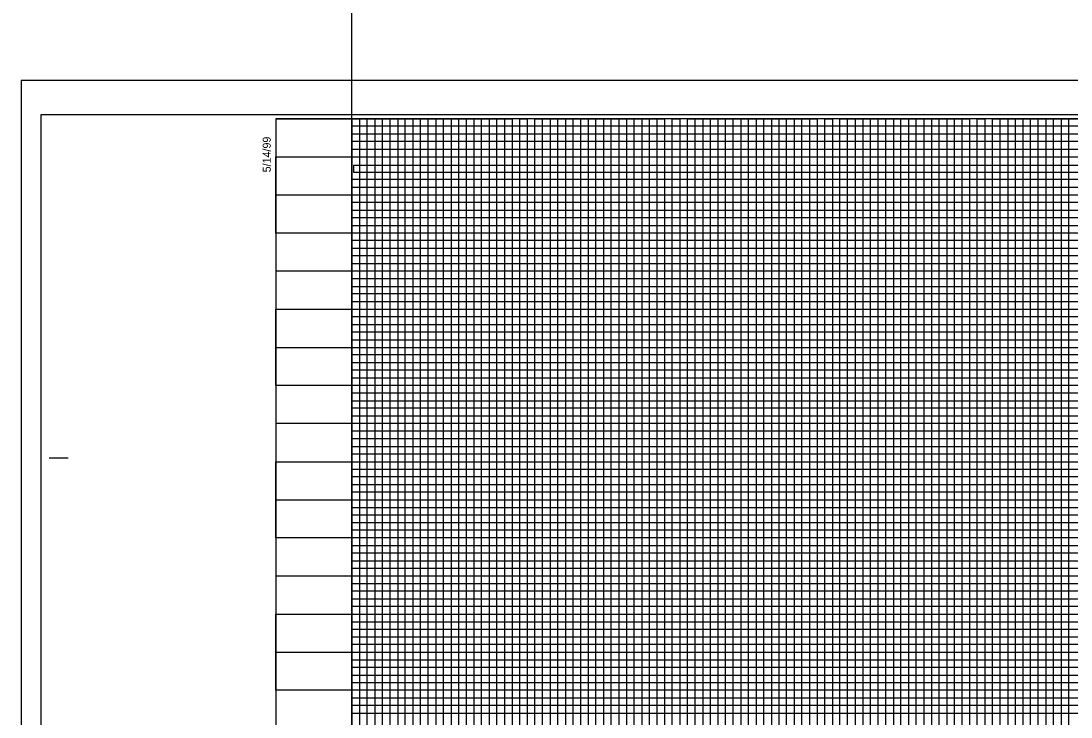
# Model space of a CAD drawing. Extents: x 2345490 to 2436403, y 465165 to 573888.
# Drawn here: x 2410678 to 2411367, y 549897 to 550353 of the extents above; entities that cross this region are included whole.
import ezdxf

# ---------------------------------------------------------------- set-up
doc = ezdxf.new("R2010")
doc.units = 0
for name, color, linetype in [('Old_Level_18', 7, 'Continuous'), ('Old_Level_41', 7, 'Continuous'), ('Old_Level_42', 7, 'Continuous'), ('Old_Level_43', 7, 'Continuous'), ('Old_Level_50', 7, 'Continuous'), ('Old_Level_51', 7, 'Continuous'), ('Old_Level_63', 7, 'Continuous')]:
    doc.layers.add(name, color=color, linetype=linetype)

msp = doc.modelspace()

# ---------------------------------------------------------------- linework, layer by layer
at = {"layer": 'Old_Level_18'}
msp.add_lwpolyline([(2412345.325, 550289.1715), (2410845.325, 550289.1715), (2410845.325, 549239.1715), (2412345.325, 549239.1715)], close=True, dxfattribs=at)
at = {"layer": 'Old_Level_41'}
msp.add_line((2410696.825, 550066.6715), (2410709.325, 550066.6715), dxfattribs=at)
for points in [[(2410845.325, 550289.1715), (2410895.325, 550289.1715), (2410895.325, 549264.1715), (2410945.325, 549264.1715), (2410945.325, 550289.1715), (2410995.325, 550289.1715), (2410995.325, 549264.1715), (2411045.325, 549264.1715), (2411045.325, 550289.1715), (2411095.325, 550289.1715), (2411095.325, 549264.1715), (2411145.325, 549264.1715), (2411145.325, 550289.1715), (2411195.325, 550289.1715), (2411195.325, 549264.1715), (2411245.325, 549264.1715), (2411245.325, 550289.1715), (2411295.325, 550289.1715), (2411295.325, 549264.1715), (2411345.325, 549264.1715), (2411345.325, 550289.1715), (2411395.325, 550289.1715)], [(2410920.325, 549264.1715), (2410920.325, 550289.1715), (2410970.325, 550289.1715), (2410970.325, 549264.1715), (2411020.325, 549264.1715), (2411020.325, 550289.1715), (2411070.325, 550289.1715), (2411070.325, 549264.1715), (2411120.325, 549264.1715), (2411120.325, 550289.1715), (2411170.325, 550289.1715), (2411170.325, 549264.1715), (2411220.325, 549264.1715), (2411220.325, 550289.1715), (2411270.325, 550289.1715), (2411270.325, 549264.1715), (2411320.325, 549264.1715), (2411320.325, 550289.1715), (2411370.325, 550289.1715)], [(2410845.325, 550239.1715), (2412145.275, 550239.1715)], [(2412145.275, 550189.1715), (2410845.325, 550189.1715), (2410845.325, 550139.1215), (2412345.325, 550139.1215)], [(2412345.325, 550114.1715), (2410845.325, 550114.1715), (2410845.325, 550164.1715), (2412145.275, 550164.1715)], [(2412345.325, 550089.1715), (2410845.325, 550089.1715), (2410845.325, 550039.1715), (2412345.325, 550039.1715)], [(2412345.325, 550014.1715), (2410845.325, 550014.1715), (2410845.325, 550064.1715), (2412345.325, 550064.1715)], [(2412345.325, 549989.1715), (2410845.325, 549989.1715), (2410845.325, 549939.1715), (2412345.325, 549939.1715)]]:
    msp.add_lwpolyline(points, dxfattribs=at)
at = {"layer": 'Old_Level_42'}
for points in [[(2412145.275, 550214.1715), (2410845.425, 550214.1715), (2410845.425, 550264.1215), (2412145.275, 550264.1215)], [(2412345.325, 549914.1715), (2410845.325, 549914.1715), (2410845.325, 549964.1715), (2412345.325, 549964.1715)]]:
    msp.add_lwpolyline(points, dxfattribs=at)
at = {"layer": 'Old_Level_43'}
for p, q in [((2412295.325, 550109.1715), (2410895.325, 550109.1715)), ((2410895.325, 550109.1715), (2410895.325, 550104.1715)), ((2410895.325, 550104.1715), (2412295.325, 550104.1715)), ((2412295.325, 550084.1715), (2410895.325, 550084.1715))]:
    msp.add_line(p, q, dxfattribs=at)
for points in [[(2410900.325, 550289.1715), (2410905.325, 550289.1715), (2410910.325, 550289.1715), (2410915.325, 550289.1715), (2410925.325, 550289.1715), (2410892.275, 550289.1715), (2410897.275, 550289.1715), (2410855.325, 550289.1715), (2410860.325, 550289.1715), (2410865.325, 550289.1715), (2410875.325, 550289.1715), (2410880.325, 550289.1715), (2410885.325, 550289.1715), (2410890.325, 550289.1715), (2410900.325, 550289.1715), (2410900.325, 549264.1715)], [(2410905.325, 549264.1715), (2410905.325, 550289.1715), (2410910.325, 550289.1715), (2410910.325, 549264.1715)], [(2410915.325, 549264.1715), (2410915.325, 550289.1715), (2410925.325, 550289.1715), (2410925.325, 549264.1715)], [(2410930.325, 549264.1715), (2410930.325, 550289.1715), (2410935.325, 550289.1715), (2410935.325, 549264.1715)], [(2410940.325, 549264.1715), (2410940.325, 550289.1715), (2410950.325, 550289.1715), (2410950.325, 549264.1715)], [(2410955.325, 549264.1715), (2410955.325, 550289.1715), (2410960.325, 550289.1715), (2410960.325, 549264.1715)], [(2410965.325, 549264.1715), (2410965.325, 550289.1715), (2410975.325, 550289.1715), (2410975.325, 549264.1715)], [(2410980.325, 549264.1715), (2410980.325, 550289.1715), (2410985.325, 550289.1715), (2410985.325, 549264.1715)], [(2410990.325, 549264.1715), (2410990.325, 550289.1715), (2411000.325, 550289.1715), (2411000.325, 549264.1715)], [(2411005.325, 549264.1715), (2411005.325, 550289.1715), (2411010.325, 550289.1715), (2411010.325, 549264.1715)], [(2411015.325, 549264.1715), (2411015.325, 550289.1715), (2411025.325, 550289.1715), (2411025.325, 549264.1715)], [(2411030.325, 549264.1715), (2411030.325, 550289.1715), (2411035.325, 550289.1715), (2411035.325, 549264.1715)], [(2411040.325, 549264.1715), (2411040.325, 550289.1715), (2411050.325, 550289.1715), (2411050.325, 549264.1715)], [(2411055.325, 549264.1715), (2411055.325, 550289.1715), (2411060.325, 550289.1715), (2411060.325, 549264.1715)], [(2411065.325, 549264.1715), (2411065.325, 550289.1715), (2411075.325, 550289.1715), (2411075.325, 549264.1715)], [(2411080.325, 549264.1715), (2411080.325, 550289.1715), (2411085.325, 550289.1715), (2411085.325, 549264.1715)], [(2411090.325, 549264.1715), (2411090.325, 550289.1715), (2411100.325, 550289.1715), (2411100.325, 549264.1715)], [(2411105.325, 549264.1715), (2411105.325, 550289.1715), (2411105.325, 550289.1715), (2411110.325, 550289.1715), (2411110.325, 549264.1715)], [(2411115.325, 549264.1715), (2411115.325, 550289.1715), (2411125.325, 550289.1715), (2411125.325, 549264.1715)], [(2411130.325, 549264.1715), (2411130.325, 550289.1715), (2411135.325, 550289.1715), (2411135.325, 549264.1715)], [(2411140.325, 549264.1715), (2411140.325, 550289.1715), (2411150.325, 550289.1715), (2411150.325, 549264.1715)], [(2411155.325, 549264.1715), (2411155.325, 550289.1715), (2411160.325, 550289.1715), (2411160.325, 549264.1715)], [(2411165.325, 549264.1715), (2411165.325, 550289.1715), (2411175.325, 550289.1715), (2411175.325, 549264.1715)], [(2411180.325, 549264.1715), (2411180.325, 550289.1715), (2411185.325, 550289.1715), (2411185.325, 549264.1715)], [(2411190.325, 549264.1715), (2411190.325, 550289.1715), (2411200.325, 550289.1715), (2411200.325, 549264.1715)], [(2411205.325, 549264.1715), (2411205.325, 550289.1715), (2411210.325, 550289.1715), (2411210.325, 549264.1715)], [(2411215.325, 549264.1715), (2411215.325, 550289.1715), (2411225.325, 550289.1715), (2411225.325, 549264.1715)], [(2411230.325, 550289.1715), (2411230.325, 549264.1715), (2411235.325, 549264.1715), (2411235.325, 550289.1715)], [(2411230.325, 550288.5715), (2411230.325, 549264.1715), (2411235.325, 549264.1715), (2411235.325, 550288.5715)], [(2411240.325, 549264.1715), (2411240.325, 550289.1715), (2411250.325, 550289.1715), (2411250.325, 549264.1715)], [(2411255.325, 549264.1715), (2411255.325, 550289.1715), (2411260.325, 550289.1715), (2411260.325, 549264.1715)], [(2411265.325, 549264.1715), (2411265.325, 550289.1715), (2411275.325, 550289.1715), (2411275.325, 549264.1715)], [(2411280.325, 549264.1715), (2411280.325, 550289.1715), (2411285.325, 550289.1715), (2411285.325, 549264.1715)], [(2411290.325, 549264.1715), (2411290.325, 550289.1715), (2411300.325, 550289.1715), (2411300.325, 549264.1715)], [(2411305.325, 549264.1715), (2411305.325, 550289.1715), (2411310.325, 550289.1715), (2411310.325, 549264.1715)], [(2411315.325, 549264.1715), (2411315.325, 550289.1715), (2411325.325, 550289.1715), (2411325.325, 549264.1715)], [(2411330.325, 549264.1715), (2411330.325, 550289.1715), (2411335.325, 550289.1715), (2411335.325, 549264.1715)], [(2411340.325, 549264.1715), (2411340.325, 550289.1715), (2411350.325, 550289.1715), (2411350.325, 549264.1715)], [(2411355.325, 549264.1715), (2411355.325, 550289.1715), (2411360.325, 550289.1715), (2411360.325, 549264.1715)], [(2411365.325, 549264.1715), (2411365.325, 550289.1715), (2411375.325, 550289.1715)], [(2412145.275, 550284.1715), (2410895.325, 550284.1715), (2410895.325, 550279.1715), (2412145.275, 550279.1715)], [(2412145.275, 550274.1715), (2410895.325, 550274.1715), (2410895.325, 550269.1715), (2412145.275, 550269.1715)], [(2412145.275, 550258.4215), (2410896.325, 550258.4215), (2410896.325, 550254.1715), (2412145.275, 550254.1715)], [(2412145.275, 550249.1715), (2410895.325, 550249.1715), (2410895.325, 550244.1715), (2412145.275, 550244.1715)], [(2412145.275, 550234.1715), (2410895.325, 550234.1715), (2410895.325, 550229.1715), (2412145.275, 550229.1715)], [(2412145.275, 550224.1715), (2410895.325, 550224.1715), (2410895.325, 550219.1715), (2412145.275, 550219.1715)], [(2412145.275, 550209.1715), (2410895.325, 550209.1715), (2410895.325, 550204.1715), (2412145.275, 550204.1715)], [(2412145.275, 550199.1715), (2410895.325, 550199.1715), (2410895.325, 550194.1715), (2412145.275, 550194.1715)], [(2412145.275, 550184.1715), (2410895.325, 550184.1715), (2410895.325, 550179.1715), (2412145.275, 550179.1715)], [(2412145.275, 550174.1715), (2410895.325, 550174.1715), (2410895.325, 550169.1715), (2412145.275, 550169.1715)], [(2412145.275, 550159.1715), (2410895.325, 550159.1715), (2410895.325, 550154.1715), (2412145.275, 550154.1715)], [(2412295.325, 550149.1715), (2410895.325, 550149.1715), (2410895.325, 550149.1715), (2410895.325, 550129.1715), (2412295.325, 550129.1715)], [(2410895.325, 550144.1715), (2412295.325, 550144.1715)], [(2412295.325, 550134.1715), (2410895.325, 550134.1715)], [(2412295.325, 550124.1715), (2410895.325, 550124.1715), (2410895.325, 550119.1715), (2412295.325, 550119.1715)], [(2412295.325, 550099.1715), (2410895.325, 550099.1715), (2410895.325, 550094.1715), (2412295.325, 550094.1715)], [(2412295.325, 550079.1715), (2410895.325, 550079.1715), (2410895.325, 550074.1715), (2412295.325, 550074.1715)], [(2412295.325, 550069.1715), (2410895.325, 550069.1715)], [(2410895.325, 550059.1715), (2412295.325, 550059.1715)], [(2412295.325, 550054.1715), (2410895.325, 550054.1715), (2410895.325, 550049.1715), (2412295.325, 550049.1715)], [(2412295.325, 550044.1715), (2410895.325, 550044.1715), (2410895.325, 550034.1715), (2412295.325, 550034.1715)], [(2412295.325, 550029.1715), (2410895.325, 550029.1715), (2410895.325, 550024.1715), (2412295.325, 550024.1715)], [(2412295.325, 550019.1715), (2410895.325, 550019.1715), (2410895.325, 550009.1715), (2412295.325, 550009.1715)], [(2412295.325, 550004.1715), (2410895.325, 550004.1715), (2410895.325, 549999.1715), (2412295.325, 549999.1715)], [(2412295.325, 549994.1715), (2410895.325, 549994.1715), (2410895.325, 549984.1715), (2412295.325, 549984.1715)], [(2412295.325, 549979.1715), (2410895.325, 549979.1715), (2410895.325, 549974.1715), (2412295.325, 549974.1715)], [(2412295.325, 549969.1715), (2410895.325, 549969.1715), (2410895.325, 549959.1715), (2412295.325, 549959.1715)], [(2412295.325, 549954.1715), (2410895.325, 549954.1715), (2410895.325, 549949.1715), (2412295.325, 549949.1715)], [(2412295.325, 549944.1715), (2410895.325, 549944.1715), (2410895.325, 549934.1715), (2412295.325, 549934.1715)], [(2412295.325, 549929.1715), (2410895.325, 549929.1715), (2410895.325, 549924.1715), (2412295.325, 549924.1715)], [(2412295.325, 549919.1715), (2410895.325, 549919.1715), (2410895.325, 549909.1715), (2412295.325, 549909.1715)], [(2412295.325, 549904.1715), (2410895.325, 549904.1715), (2410895.325, 549899.1715), (2412295.325, 549899.1715)]]:
    msp.add_lwpolyline(points, dxfattribs=at)
at = {"layer": 'Old_Level_50'}
msp.add_lwpolyline([(2412357.825, 550291.7215), (2410691.325, 550291.7215), (2410691.325, 549236.6215), (2412357.825, 549236.6215)], close=True, dxfattribs=at)
at = {"layer": 'Old_Level_51'}
msp.add_lwpolyline([(2412362.325, 550314.1715), (2410678.325, 550314.1715), (2410678.325, 549214.1715), (2412362.325, 549214.1715)], close=True, dxfattribs=at)
at = {"layer": 'Old_Level_63'}
msp.add_line((2410895.325, 549264.1715), (2410895.325, 551764.1715), dxfattribs=at)

# ---------------------------------------------------------------- texts
at = {"layer": 'Old_Level_41'}
msp.add_text('5/14/99', height=5.25, rotation=90, dxfattribs=at).set_placement((2410842.075, 550253.9715))

doc.saveas('drawing.dxf')
